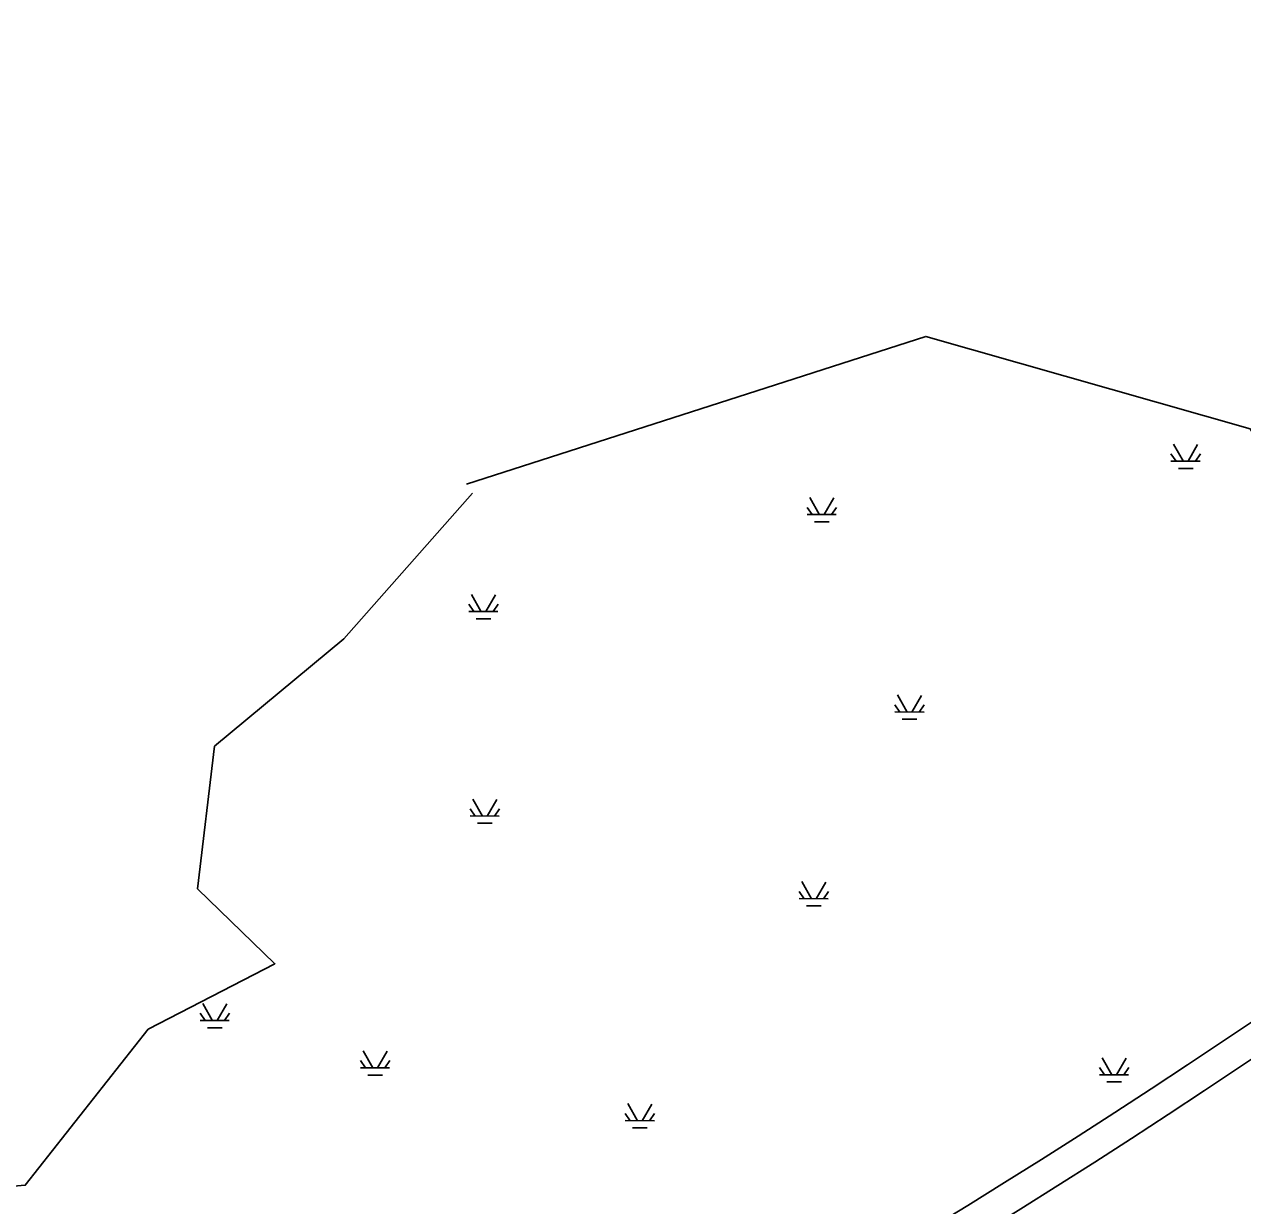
# Model space of a CAD drawing. Extents: x 978516 to 993312, y 1836504 to 1846212.
# Drawn here: x 990388.9 to 990705.9, y 1839157.1 to 1839464.3 of the extents above; entities that cross this region are included whole.
import ezdxf

# ---------------------------------------------------------------- set-up
doc = ezdxf.new("R2010")
doc.units = 0
doc.layers.add('R_Proposed Road', color=7, linetype='Continuous')
doc.layers.add('S_STREAM', color=7, linetype='Continuous')

msp = doc.modelspace()

# ---------------------------------------------------------------- linework, layer by layer
at = {"layer": 'R_Proposed Road'}
for p, q in [((991098.09, 1839464.29), (990691.55, 1839193.69)), ((991102.52, 1839457.64), (990695.98, 1839187.03))]:
    msp.add_line(p, q, dxfattribs=at)
for radius in [1883.86, 1891.86]:
    msp.add_arc((989647.69, 1840761.9), radius, 281.66438, 303.64915, dxfattribs=at)
at = {"layer": 'S_STREAM'}
for p, q in [((990687.94, 1839355.13), (990690.46, 1839350.63)), ((990694.18, 1839355.01), (990691.7, 1839350.67)), ((990687.24, 1839352.57), (990688.56, 1839350.67)), ((990687.24, 1839350.71), (990694.84, 1839350.67)), ((990694.92, 1839352.57), (990693.6, 1839350.67)), ((990689.18, 1839348.81), (990692.98, 1839348.81)), ((990593.26, 1839341.24), (990595.78, 1839336.74)), ((990599.5, 1839341.12), (990597.02, 1839336.78)), ((990592.56, 1839338.68), (990593.88, 1839336.78)), ((990600.24, 1839338.68), (990598.92, 1839336.78)), ((990592.56, 1839336.82), (990600.16, 1839336.78)), ((990594.5, 1839334.92), (990598.3, 1839334.92)), ((990505.21, 1839316.01), (990507.73, 1839311.52)), ((990511.45, 1839315.9), (990508.97, 1839311.56)), ((990504.52, 1839313.46), (990505.83, 1839311.56)), ((990512.19, 1839313.46), (990510.87, 1839311.56)), ((990504.52, 1839311.6), (990512.11, 1839311.56)), ((990506.45, 1839309.7), (990510.25, 1839309.7)), ((990616.08, 1839289.88), (990618.6, 1839285.38)), ((990622.32, 1839289.76), (990619.84, 1839285.42)), ((990615.39, 1839287.32), (990616.7, 1839285.42)), ((990623.06, 1839287.32), (990621.74, 1839285.42)), ((990615.39, 1839285.46), (990622.98, 1839285.42)), ((990617.32, 1839283.56), (990621.12, 1839283.56)), ((990505.57, 1839262.82), (990508.09, 1839258.33)), ((990511.81, 1839262.7), (990509.33, 1839258.36)), ((990504.87, 1839260.26), (990506.19, 1839258.36)), ((990504.87, 1839258.4), (990512.46, 1839258.36)), ((990512.54, 1839260.26), (990511.22, 1839258.36)), ((990506.81, 1839256.5), (990510.6, 1839256.5)), ((990590.47, 1839238.79), (990591.78, 1839236.89)), ((990591.16, 1839241.35), (990593.68, 1839236.85)), ((990597.4, 1839241.23), (990594.92, 1839236.89)), ((990598.14, 1839238.79), (990596.82, 1839236.89)), ((990590.47, 1839236.93), (990598.06, 1839236.89)), ((990592.4, 1839235.03), (990596.2, 1839235.03)), ((990434.59, 1839207.1), (990435.91, 1839205.2)), ((990435.29, 1839209.66), (990437.81, 1839205.16)), ((990441.53, 1839209.54), (990439.05, 1839205.2)), ((990442.27, 1839207.1), (990440.95, 1839205.2)), ((990434.59, 1839205.24), (990442.19, 1839205.2)), ((990436.53, 1839203.34), (990440.33, 1839203.34)), ((990476.32, 1839194.79), (990477.63, 1839192.89)), ((990477.01, 1839197.35), (990479.53, 1839192.86)), ((990483.25, 1839197.23), (990480.77, 1839192.89)), ((990483.99, 1839194.79), (990482.67, 1839192.89)), ((990669.3, 1839195.54), (990671.82, 1839191.04)), ((990675.54, 1839195.42), (990673.06, 1839191.08)), ((990476.32, 1839192.93), (990483.91, 1839192.89)), ((990668.6, 1839192.98), (990669.92, 1839191.08)), ((990676.28, 1839192.98), (990674.96, 1839191.08)), ((990478.25, 1839191.03), (990482.05, 1839191.03)), ((990668.6, 1839191.12), (990676.2, 1839191.08)), ((990670.54, 1839189.22), (990674.34, 1839189.22)), ((990545.91, 1839183.58), (990548.43, 1839179.09)), ((990552.15, 1839183.47), (990549.67, 1839179.13)), ((990545.22, 1839181.03), (990546.53, 1839179.13)), ((990545.22, 1839179.16), (990552.81, 1839179.13)), ((990552.89, 1839181.03), (990551.57, 1839179.13)), ((990547.15, 1839177.27), (990550.95, 1839177.27))]:
    msp.add_line(p, q, dxfattribs=at)
for points in [[(990503.89, 1839344.71), (990623.43, 1839383.12), (990707.82, 1839359.09), (990743.85, 1839299.82), (990765.73, 1839243.07)], [(990336.35, 1839051.82), (990293.65, 1839079.46), (990261.34, 1839135.72), (990272.33, 1839155.97), (990329.94, 1839157.32), (990389.12, 1839162.35), (990421.11, 1839202.99), (990454.08, 1839219.98), (990433.97, 1839239.42), (990438.36, 1839276.52), (990472.01, 1839304.47), (990505.51, 1839342.34)]]:
    msp.add_lwpolyline(points, dxfattribs=at)

doc.saveas('drawing.dxf')
